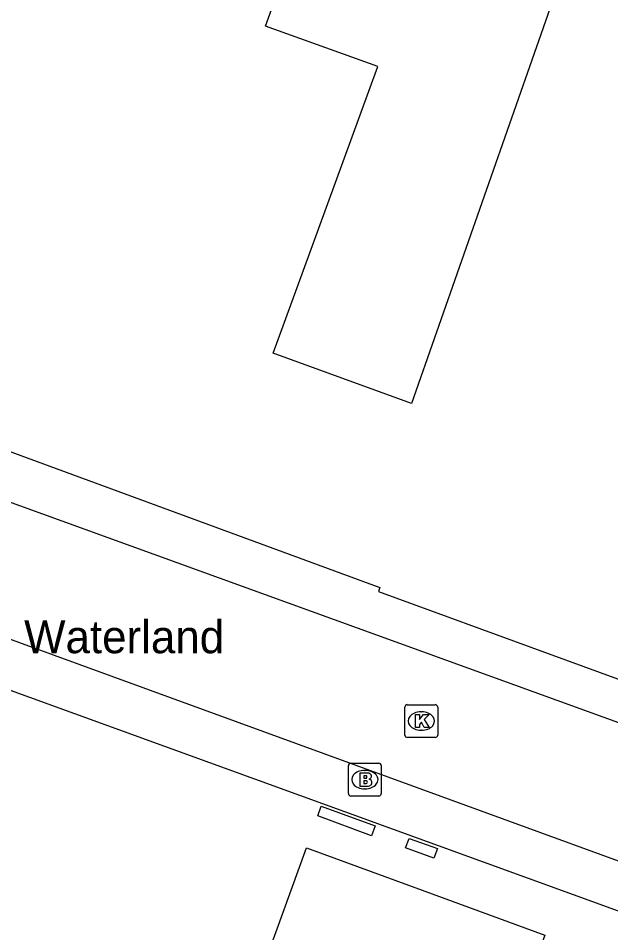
# Model space of a CAD drawing. Extents: x 155275 to 156263, y 382654 to 383635.
# Drawn here: x 156008.15 to 156026.2, y 382926.23 to 382954.1 of the extents above; entities that cross this region are included whole.
import ezdxf

# ---------------------------------------------------------------- set-up
doc = ezdxf.new("R2010")
doc.units = 0
for name, color, linetype in [('IMGEO_Brandkraan', 7, 'Continuous'), ('IMGEO_Kolk', 7, 'Continuous'), ('IMGEO_Openbare_ruimte_label', 7, 'Continuous'), ('IMGEO_Pand', 7, 'Continuous'), ('IMGEO_Rijbaan_lokaal_open', 7, 'Continuous'), ('IMGEO_Voetpad_open', 7, 'Continuous')]:
    doc.layers.add(name, color=color, linetype=linetype)

msp = doc.modelspace()

# ---------------------------------------------------------------- linework, layer by layer
at = {"layer": 'IMGEO_Brandkraan'}
for p, q in [((156018.205, 382930.474), (156018.205, 382931.326)), ((156018.28, 382931.4), (156019.132, 382931.4)), ((156019.206, 382931.326), (156019.206, 382930.474)), ((156018.693, 382931.18), (156018.718, 382931.18)), ((156019.132, 382930.4), (156018.28, 382930.4)), ((156018.716, 382930.62), (156018.691, 382930.62))]:
    msp.add_line(p, q, dxfattribs=at)
for points in [[(156018.205, 382930.474), (156018.205, 382931.326)], [(156018.28, 382931.4), (156019.132, 382931.4)], [(156019.206, 382931.326), (156019.206, 382930.474)], [(156018.553, 382931.1), (156018.553, 382930.7), (156018.766, 382930.7)], [(156018.784, 382931.1), (156018.553, 382931.1)], [(156018.732, 382931.019), (156018.678, 382931.019), (156018.678, 382930.943)], [(156018.678, 382930.943), (156018.731, 382930.943)], [(156018.74, 382930.867), (156018.678, 382930.867), (156018.678, 382930.786)], [(156018.678, 382930.786), (156018.74, 382930.786)], [(156019.132, 382930.4), (156018.28, 382930.4)]]:
    msp.add_lwpolyline(points, dxfattribs=at)
for centre, radius, start, end in [((156018.282, 382931.324), 0.0765, 91.552, 178.448), ((156018.282, 382931.324), 0.0765, 91.552, 178.448), ((156019.13, 382931.324), 0.0765, 1.552, 88.448), ((156019.13, 382931.324), 0.0765, 1.552, 88.448), ((156018.733, 382930.981), 0.0379, 267.8285, 90.9355), ((156018.788, 382930.955), 0.145, 59.4692, 91.5367), ((156018.813, 382931.002), 0.0922, 285.5137, 58.1501), ((156018.741, 382930.826), 0.0404, 269.8759, 90.5077), ((156018.772, 382930.951), 0.251, 268.6676, 293.5347), ((156018.818, 382930.81), 0.105, 301.3115, 78.989), ((156018.282, 382930.476), 0.0765, 181.552, 268.448), ((156018.282, 382930.476), 0.0765, 181.552, 268.448), ((156019.13, 382930.476), 0.0765, 271.552, 358.448), ((156019.13, 382930.476), 0.0765, 271.552, 358.448)]:
    msp.add_arc(centre, radius, start, end, dxfattribs=at)
for centre, major_axis, ratio, start_param, end_param in [((156018.692, 382930.9), (-0.387, 0.002), 0.722429, 4.712389, 7.853982), ((156018.717, 382930.9), (-0.39, 0.002), 0.717154, 1.570796, 4.712389)]:
    msp.add_ellipse(centre, major_axis=major_axis, ratio=ratio, start_param=start_param, end_param=end_param, dxfattribs=at)
at = {"layer": 'IMGEO_Kolk'}
for p, q in [((156019.998, 382933.183), (156020.85, 382933.183)), ((156019.923, 382932.257), (156019.923, 382933.109)), ((156020.411, 382932.963), (156020.436, 382932.963)), ((156020.924, 382933.109), (156020.924, 382932.257)), ((156020.434, 382932.403), (156020.409, 382932.403)), ((156020.85, 382932.183), (156019.998, 382932.183))]:
    msp.add_line(p, q, dxfattribs=at)
for points in [[(156019.998, 382933.183), (156020.85, 382933.183)], [(156019.923, 382932.257), (156019.923, 382933.109)], [(156020.244, 382932.883), (156020.367, 382932.883), (156020.367, 382932.732), (156020.497, 382932.883), (156020.661, 382932.883), (156020.515, 382932.732), (156020.668, 382932.483), (156020.516, 382932.483), (156020.431, 382932.647), (156020.367, 382932.58), (156020.367, 382932.483), (156020.244, 382932.483), (156020.244, 382932.883)], [(156020.924, 382933.109), (156020.924, 382932.257)], [(156020.85, 382932.183), (156019.998, 382932.183)]]:
    msp.add_lwpolyline(points, dxfattribs=at)
for centre, start, end in [((156020, 382933.107), 91.552, 178.448), ((156020, 382933.107), 91.552, 178.448), ((156020.848, 382933.107), 1.552, 88.448), ((156020.848, 382933.107), 1.552, 88.448), ((156020, 382932.259), 181.552, 268.448), ((156020, 382932.259), 181.552, 268.448), ((156020.848, 382932.259), 271.552, 358.448), ((156020.848, 382932.259), 271.552, 358.448)]:
    msp.add_arc(centre, 0.0765, start, end, dxfattribs=at)
for centre, major_axis, ratio, start_param, end_param in [((156020.41, 382932.683), (-0.387, 0.002), 0.722429, 4.712389, 7.853982), ((156020.435, 382932.683), (-0.39, 0.002), 0.717154, 1.570796, 4.712389)]:
    msp.add_ellipse(centre, major_axis=major_axis, ratio=ratio, start_param=start_param, end_param=end_param, dxfattribs=at)
at = {"layer": 'IMGEO_Pand'}
for points in [[(156020.128, 382942.36), (156015.915, 382943.895), (156017.028, 382946.949), (156019.1, 382952.634), (156015.677, 382953.859), (156016.489, 382956.128), (156012.403, 382957.591), (156015.204, 382965.415), (156026.039, 382961.473), (156024.723, 382957.855), (156025.456, 382957.588), (156020.128, 382942.36)], [(156019.021, 382929.49), (156018.911, 382929.19), (156017.269, 382929.792), (156017.372, 382930.094), (156019.021, 382929.49)], [(156020.914, 382928.803), (156020.807, 382928.502), (156019.945, 382928.817), (156020.054, 382929.109), (156020.914, 382928.803)], [(156016.594, 382905.302), (156013.305, 382906.495), (156008.788, 382908.133), (156011.118, 382914.558), (156014.689, 382913.26), (156016.185, 382917.415), (156013.186, 382918.501), (156016.924, 382928.822), (156020.451, 382927.532), (156024.191, 382926.163), (156019.714, 382913.858), (156018.849, 382914.172), (156018.073, 382912.063), (156018.947, 382911.744), (156016.594, 382905.302)]]:
    msp.add_lwpolyline(points, dxfattribs=at)
at = {"layer": 'IMGEO_Rijbaan_lokaal_open'}
msp.add_lwpolyline([(156001.977, 382941.499), (156050.619, 382923.878), (156049.274, 382920.082), (156000.688, 382937.8)], dxfattribs=at)
at = {"layer": 'IMGEO_Voetpad_open'}
msp.add_lwpolyline([(156002.495, 382942.881), (156019.157, 382936.752), (156019.126, 382936.628), (156034.624, 382930.96), (156034.689, 382931.086), (156052.26, 382924.735), (156049.961, 382918.346), (156000.148, 382936.433)], dxfattribs=at)

# ---------------------------------------------------------------- texts
at = {"layer": 'IMGEO_Openbare_ruimte_label'}
msp.add_text('Waterland', height=1, rotation=0, dxfattribs=at).set_placement((156008.324, 382934.751))

doc.saveas('drawing.dxf')
